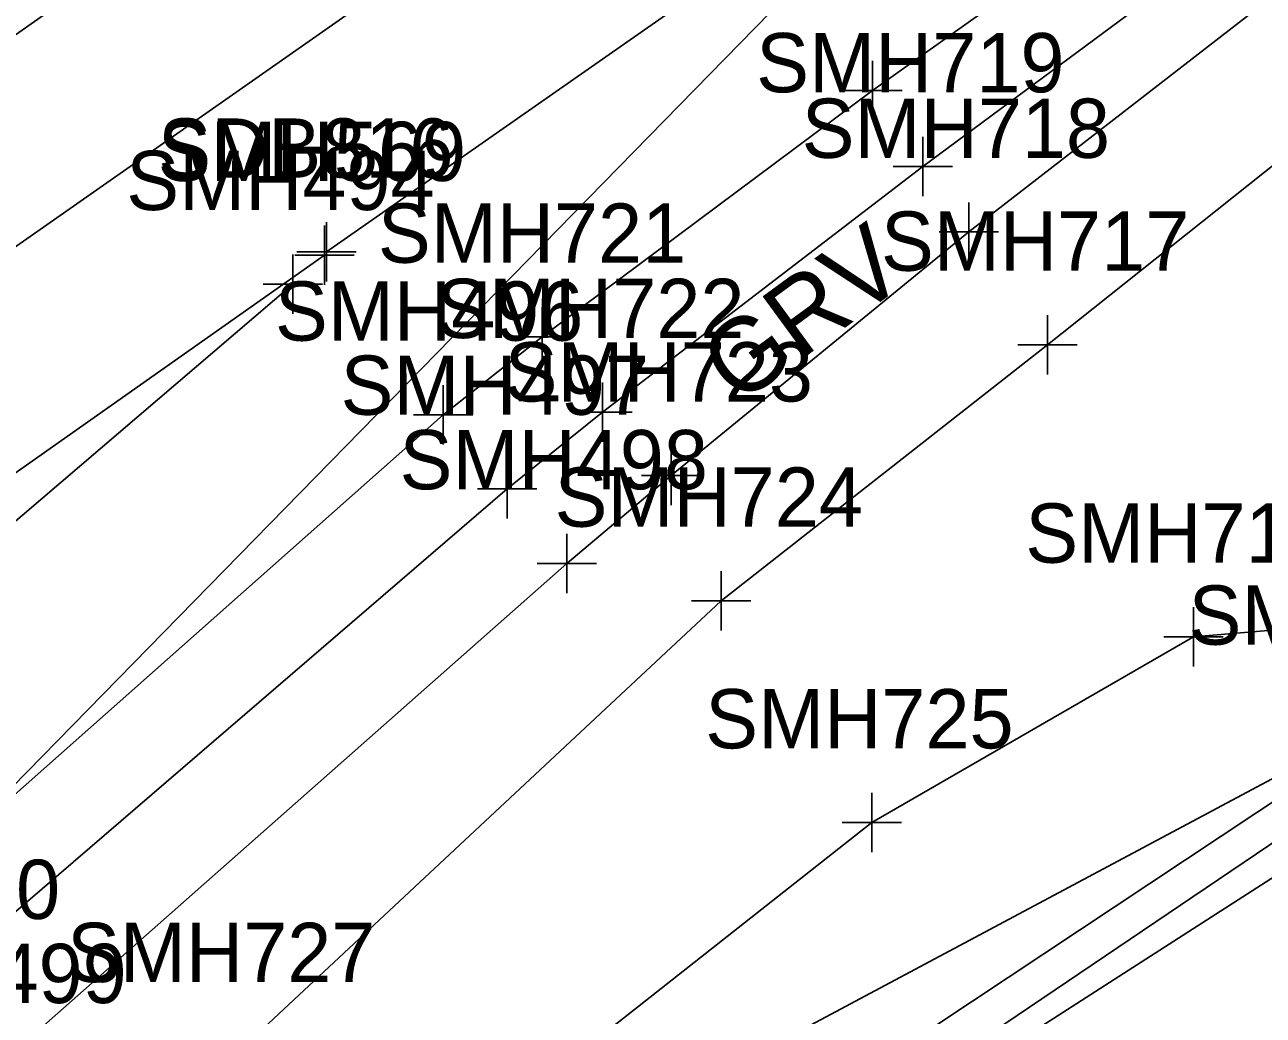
# Model space of a CAD drawing. Extents: x 941041 to 969446, y 397014 to 416764.
# Drawn here: x 952427.1 to 952510.7, y 403536.3 to 403603.2 of the extents above; entities that cross this region are included whole.
import ezdxf

# ---------------------------------------------------------------- set-up
doc = ezdxf.new("R2010")
doc.units = 0
for name, color, linetype in [('SURVEY - DRAINAGE - Area Shapes', 7, 'Continuous'), ('SURVEY - DTM - Breaklines', 7, 'Continuous'), ('SURVEY - DTM - Breaklines - Points - Locators', 7, 'Continuous'), ('SURVEY - DTM - Breaklines - Points - Numbers', 7, 'Continuous'), ('SURVEY - TRANSPORTATION - Features', 7, 'Continuous'), ('SURVEY - TRANSPORTATION - Features - Points - Locators', 7, 'Continuous'), ('SURVEY - TRANSPORTATION - Features - Points - Numbers', 7, 'Continuous'), ('SURVEY - TRANSPORTATION - Features Text', 7, 'Continuous'), ('SURVEY - TRANSPORTATION - Roads', 7, 'Continuous'), ('SURVEY - TRANSPORTATION - Roads - Points - Locators', 7, 'Continuous'), ('SURVEY - TRANSPORTATION - Roads - Points - Numbers', 7, 'Continuous'), ('SURVEY - VEGETATION - Features - Points - Numbers', 7, 'Continuous'), ('SURVEY - VEGETATION - Features with Text', 7, 'Continuous')]:
    doc.layers.add(name, color=color, linetype=linetype)

msp = doc.modelspace()

# ---------------------------------------------------------------- linework, layer by layer
at = {"layer": 'SURVEY - DRAINAGE - Area Shapes'}
for points in [[(950765.728, 402528.114), (950855.069, 402487.284), (951056.086, 402625.135), (951609.085, 403015.699), (952524.782, 403657.049), (952475.834, 403724.713)], [(952524.782, 403657.049), (952492.118, 403619.039), (952377.475, 403501.876), (952288.708, 403363.647), (952144.731, 403130.138), (952066.041, 403042.135), (951972.875, 402968.669), (951909.698, 402961.238), (951854.041, 402976.323), (951847.062, 402862.626), (951840.232, 402758.706), (951891.233, 402760.8), (952228.339, 402790.579), (952361.298, 402834.13), (953526.162, 402149.044), (954070.261, 402059.902)]]:
    msp.add_lwpolyline(points, dxfattribs=at)
at = {"layer": 'SURVEY - DTM - Breaklines'}
for points in [[(952447.471, 403587.866), (952492.118, 403619.039), (952535.184, 403649.206), (952579.123, 403679.852), (952622.633, 403710.51), (952664.155, 403739.701), (952705.307, 403768.85), (952749.938, 403799.918), (952791.787, 403829.441), (952831.303, 403857.212), (952872.519, 403885.875), (952913.94, 403914.991), (952957.124, 403945.198), (952999.493, 403974.875), (953016.808, 403987.051)], [(952917.543, 403887.225), (952879.049, 403856.174), (952834.147, 403824.001), (952789.528, 403791.484), (952743.169, 403759.105), (952699.511, 403726.325), (952652.886, 403694.339), (952605.642, 403661.696), (952558.801, 403631.467), (952496.139, 403581.584), (952474.113, 403564.31), (952441.207, 403533.578), (952397.802, 403490.507), (952380.054, 403468.977)], [(952736.117, 403724.503), (952691.905, 403690.386), (952652.907, 403661.722), (952597.793, 403620.039), (952558.501, 403596.432), (952540.387, 403606.943), (952539.829, 403606.389), (952554.526, 403592.084), (952552.674, 403578.758), (952522.243, 403557.973), (952459.916, 403516.621), (952405.868, 403481.467), (952366.047, 403438.153), (952349.583, 403421.1), (952343.823, 403412.524), (952314.341, 403335.835)], [(952737.066, 403722.492), (952692.525, 403689.237), (952653.031, 403660.496), (952601.743, 403618.14), (952557.815, 403590.868), (952555.492, 403578.903), (952523.843, 403556.422), (952459.225, 403512.773), (952406.44, 403479.972), (952366.724, 403437.083), (952351.282, 403418.782), (952351.071, 403418.514), (952346.585, 403413.006), (952317.456, 403334.945)], [(952745.596, 403709.258), (952701.304, 403681.666), (952659.456, 403650.986), (952608.645, 403618.127), (952559.905, 403588.239), (952555.321, 403575.049), (952528.029, 403556.34), (952406.887, 403478.522), (952352.917, 403416.942), (952346.339, 403408.877), (952320.688, 403334.639)], [(952659.985, 403683.174), (952615.084, 403648.748), (952571.632, 403613.765), (952557.009, 403603.711), (952548.65, 403605.587), (952540.342, 403610.356), (952535.315, 403607.255), (952536.36, 403597.566), (952552.563, 403589.291), (952547.397, 403576.341), (952526.14, 403563.579), (952505.992, 403561.88), (952484.279, 403549.35), (952450.651, 403522.857), (952407.71, 403486.54)]]:
    msp.add_lwpolyline(points, dxfattribs=at)
at = {"layer": 'SURVEY - DTM - Breaklines - Points - Locators'}
for p, q in [((952447.471, 403589.866), (952447.471, 403585.866)), ((952449.471, 403587.866), (952445.471, 403587.866)), ((952496.139, 403583.584), (952496.139, 403579.584)), ((952498.139, 403581.584), (952494.139, 403581.584)), ((952474.113, 403566.31), (952474.113, 403562.31)), ((952476.113, 403564.31), (952472.113, 403564.31)), ((952505.992, 403563.88), (952505.992, 403559.88)), ((952507.992, 403561.88), (952503.992, 403561.88)), ((952484.279, 403551.35), (952484.279, 403547.35)), ((952486.279, 403549.35), (952482.279, 403549.35))]:
    msp.add_line(p, q, dxfattribs=at)
at = {"layer": 'SURVEY - TRANSPORTATION - Features'}
for points in [[(952913.837, 403893.144), (952874.524, 403863.556), (952829.062, 403830.638), (952784.664, 403798.47), (952739.157, 403766.002), (952693.74, 403734.127), (952648.437, 403702.254), (952600.482, 403670.021), (952552.633, 403637.097), (952490.835, 403589.202), (952470.741, 403572.759), (952463.698, 403566.836)], [(952463.698, 403566.836), (952424.438, 403532.159), (952386.953, 403493.435), (952352.926, 403451.329), (952321.989, 403404.141), (952295.298, 403357.629), (952270.339, 403313.981), (952241.933, 403265.738), (952208.827, 403217.231), (952179.838, 403174.88), (952146.264, 403127.609), (952109.597, 403083.061), (952068.278, 403040.454), (952026.519, 403003.001), (951981.94, 402968.991), (951929.763, 402929.786), (951899.739, 402893.977), (951883.92, 402865.939), (951878.368, 402845.721), (951874.039, 402827.926), (951876.739, 402809.53), (951887.15, 402791.783)]]:
    msp.add_lwpolyline(points, dxfattribs=at)
at = {"layer": 'SURVEY - TRANSPORTATION - Features - Points - Locators'}
for p, q in [((952490.835, 403591.202), (952490.835, 403587.202)), ((952492.835, 403589.202), (952488.835, 403589.202)), ((952470.741, 403574.759), (952470.741, 403570.759)), ((952472.741, 403572.759), (952468.741, 403572.759)), ((952463.698, 403568.836), (952463.698, 403564.836)), ((952465.698, 403566.836), (952461.698, 403566.836))]:
    msp.add_line(p, q, dxfattribs=at)
at = {"layer": 'SURVEY - TRANSPORTATION - Roads'}
for points in [[(952905.891, 403902.492), (952867.281, 403872.759), (952823.672, 403839.465), (952779.242, 403806.48), (952734.213, 403774.515), (952688.255, 403742.157), (952642.641, 403710.46), (952595.333, 403677.105), (952547.643, 403643.772), (952484.324, 403598.741), (952462.028, 403582.125), (952455.35, 403576.864)], [(952912.482, 403895.467), (952872.633, 403866.196), (952826.962, 403833.815), (952782.167, 403802.553), (952736.336, 403770.631), (952690.184, 403738.66), (952644.944, 403707.087), (952597.617, 403673.796), (952550.605, 403640.196), (952487.732, 403593.628), (952466.116, 403577.043), (952459.67, 403571.863)], [(952627.472, 403743.748), (952581.754, 403711.655), (952537.067, 403680.234), (952488.746, 403646.317), (952445.468, 403615.866), (952397.099, 403581.887), (952349.326, 403548.396), (952302.96, 403515.901), (952255.285, 403482.36), (952210.22, 403450.792), (952161.928, 403416.952), (952113.946, 403383.258), (952068.486, 403351.377), (952021.185, 403318.272), (951975.587, 403286.179), (951920.106, 403247.283), (951884.294, 403222.24), (951858.055, 403203.771)], [(952447.343, 403587.642), (952403.738, 403556.932), (952357.947, 403524.797), (952311.77, 403492.647), (952264.087, 403459.223), (952211.175, 403421.938), (952159.193, 403385.581), (952111.449, 403351.908), (952063.962, 403319.032), (952011.559, 403282.128), (951962.38, 403247.784), (951912.176, 403212.481), (951876.491, 403187.383), (951846.257, 403165.908)], [(951865.796, 403008.312), (951866.15, 403005.561), (951870.884, 402986.542), (951882.983, 402972.257), (951909.698, 402961.238), (951937.826, 402969.254), (951963.444, 402985.92), (951994.044, 403009.276), (952032.284, 403040.875), (952076.336, 403084.003), (952116.648, 403130.245), (952151.693, 403177.543), (952182.065, 403225.352), (952210.535, 403273.197), (952241.143, 403324.768), (952269.171, 403371.227), (952298.825, 403420.628), (952331.008, 403468.121), (952356.672, 403501.301), (952395.477, 403543.205), (952445.203, 403585.681)], [(952455.35, 403576.864), (952415.666, 403541.681), (952377.475, 403501.876), (952343.293, 403458.442), (952311.511, 403410.582), (952284.755, 403365.839), (952258.414, 403322.081), (952230.368, 403275.046), (952199.677, 403223.626), (952172.532, 403180.111), (952139.237, 403133.002), (952102.729, 403089.005), (952061.205, 403046.182), (952018.146, 403007.864), (951970.146, 402971.499), (951933.146, 402944.53), (951910.926, 402922.731), (951891.552, 402898.163), (951877.548, 402875.892), (951859.36, 402837.529)], [(952459.67, 403571.863), (952420.102, 403537.836), (952381.803, 403498.211), (952347.628, 403456.065), (952315.625, 403408.679), (952288.708, 403363.647), (952262.471, 403320.098), (952234.459, 403272.79), (952203.333, 403221.237), (952176.718, 403177.527), (952143.383, 403130.608), (952105.838, 403085.275), (952064.683, 403043.342), (952020.294, 403004.447), (951972.875, 402968.669), (951935.498, 402941.59), (951914.664, 402920.844), (951894.549, 402896.099), (951881.052, 402875.023), (951865.638, 402835.434)]]:
    msp.add_lwpolyline(points, dxfattribs=at)
at = {"layer": 'SURVEY - TRANSPORTATION - Roads - Points - Locators'}
for p, q in [((952484.324, 403600.741), (952484.324, 403596.741)), ((952486.324, 403598.741), (952482.324, 403598.741)), ((952487.732, 403595.628), (952487.732, 403591.628)), ((952489.732, 403593.628), (952485.732, 403593.628)), ((952447.343, 403589.642), (952447.343, 403585.642)), ((952445.203, 403587.681), (952445.203, 403583.681)), ((952449.343, 403587.642), (952445.343, 403587.642)), ((952447.203, 403585.681), (952443.203, 403585.681)), ((952462.028, 403584.125), (952462.028, 403580.125)), ((952464.028, 403582.125), (952460.028, 403582.125)), ((952455.35, 403578.864), (952455.35, 403574.864)), ((952466.116, 403579.043), (952466.116, 403575.043)), ((952457.35, 403576.864), (952453.35, 403576.864)), ((952468.116, 403577.043), (952464.116, 403577.043)), ((952459.67, 403573.863), (952459.67, 403569.863)), ((952461.67, 403571.863), (952457.67, 403571.863))]:
    msp.add_line(p, q, dxfattribs=at)
at = {"layer": 'SURVEY - VEGETATION - Features with Text'}
msp.add_lwpolyline([(953977.996, 404545.36), (952376.772, 403420.758), (952302.373, 403268.114), (952235.004, 403233.084), (952263.395, 403271.683), (952268.003, 403292.821), (952313.09, 403364.79), (952374.606, 403453.679), (952430.542, 403509.225), (952518.899, 403556.347), (952567.294, 403603.139), (952615.412, 403645.701), (952663.71, 403647.101)], dxfattribs=at)

# ---------------------------------------------------------------- texts
at = {"layer": 'SURVEY - DTM - Breaklines - Points - Numbers'}
for s, p in [('SDB816', (952436.121, 403592.866)), ('SMH717', (952484.899, 403586.584)), ('SMH724', (952462.873, 403569.31)), ('SMH716', (952494.642, 403566.88)), ('SMH725', (952473.039, 403554.35)), ('SMH727', (952429.967, 403538.578))]:
    msp.add_text(s, height=4, dxfattribs=at).set_placement(p)
at = {"layer": 'SURVEY - TRANSPORTATION - Features - Points - Numbers'}
for s, p in [('SMH718', (952479.548, 403594.202)), ('SMH723', (952459.501, 403577.759)), ('SMH498', (952452.411, 403571.836)), ('SMH499', (952413.183, 403537.159))]:
    msp.add_text(s, height=4, dxfattribs=at).set_placement(p)
at = {"layer": 'SURVEY - TRANSPORTATION - Features Text'}
msp.add_text('GRV', height=5, rotation=36.21884, dxfattribs=at).set_placement((952475.227, 403577.424))
at = {"layer": 'SURVEY - TRANSPORTATION - Roads - Points - Numbers'}
for s, p in [('SMH719', (952476.477, 403598.628)), ('SMH569', (952436.088, 403592.642)), ('SMH494', (952433.963, 403590.681)), ('SMH721', (952450.946, 403587.125)), ('SMH722', (952454.876, 403582.043)), ('SMH496', (952444, 403581.864)), ('SMH497', (952448.43, 403576.863)), ('SMH500', (952408.689, 403542.836))]:
    msp.add_text(s, height=4, dxfattribs=at).set_placement(p)
at = {"layer": 'SURVEY - VEGETATION - Features - Points - Numbers'}
msp.add_text('SMH1388', height=4, dxfattribs=at).set_placement((952505.66, 403561.347))

doc.saveas('drawing.dxf')
